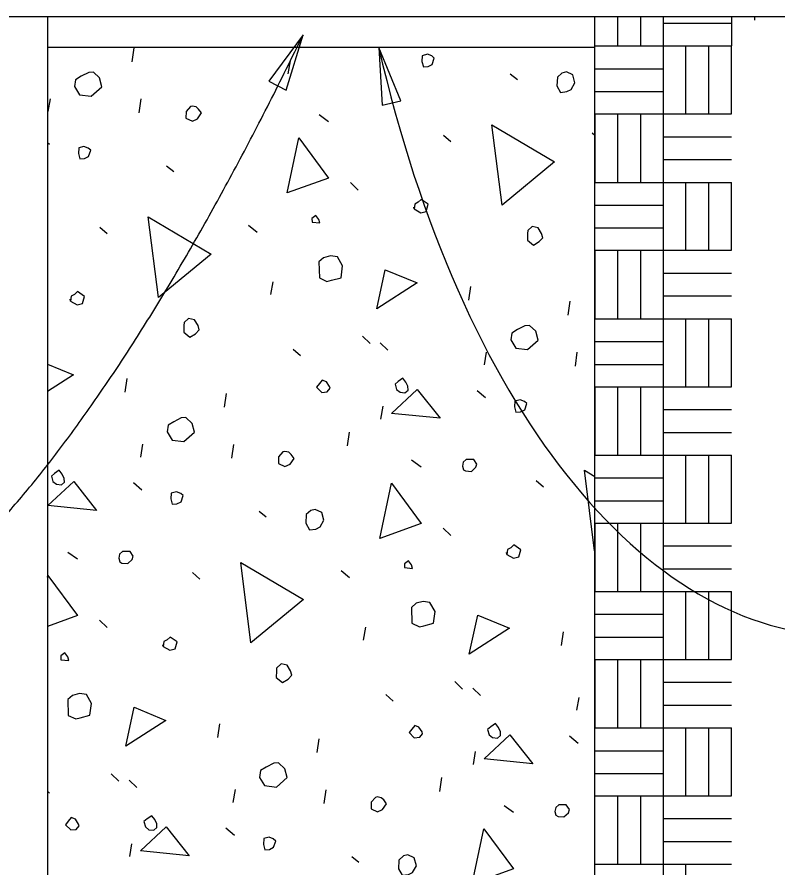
# Model space of a CAD drawing. Extents: x -1660015.2 to -1659984.9, y 2580594.2 to 2580616.7.
# Drawn here: x -1659989.055 to -1659986.972, y 2580599.906 to 2580602.235 of the extents above; entities that cross this region are included whole.
import ezdxf

# ---------------------------------------------------------------- set-up
doc = ezdxf.new("R2010")
doc.units = 0
for name, color, linetype in [('Default', 7, 'Continuous'), ('Miscellaneous', 7, 'Continuous'), ('Miscellaneous3', 7, 'Continuous'), ('SheetLines_dp', 7, 'Continuous')]:
    doc.layers.add(name, color=color, linetype=linetype)

msp = doc.modelspace()

# ---------------------------------------------------------------- linework, layer by layer
at = {"layer": 'Default'}
msp.add_line((-1659986.2685, 2580602.2354), (-1659989.3273, 2580602.2354), dxfattribs=at)
at = {"layer": 'Miscellaneous'}
for p, q in [((-1659987.4094, 2580602.2354), (-1659987.4094, 2580602.156)), ((-1659987.3469, 2580602.2354), (-1659987.3469, 2580602.156)), ((-1659987.2832, 2580602.156), (-1659987.2832, 2580602.2354)), ((-1659987.0969, 2580602.2354), (-1659987.0969, 2580602.156)), ((-1659987.0344, 2580602.2354), (-1659987.0344, 2580602.2264)), ((-1659987.2832, 2580602.2185), (-1659987.0969, 2580602.2185)), ((-1659987.4719, 2580602.156), (-1659987.2832, 2580602.156)), ((-1659987.2832, 2580601.7822), (-1659987.2832, 2580602.156)), ((-1659987.2832, 2580602.156), (-1659987.0969, 2580602.156)), ((-1659987.2219, 2580601.9697), (-1659987.2219, 2580602.156)), ((-1659987.1594, 2580601.9697), (-1659987.1594, 2580602.156)), ((-1659987.0969, 2580601.9697), (-1659987.0969, 2580602.156)), ((-1659987.472, 2580602.1521), (-1659988.972, 2580602.1521)), ((-1659988.7399, 2580602.1128), (-1659988.7344, 2580602.1505)), ((-1659988.3118, 2580602.08), (-1659988.3057, 2580602.1153)), ((-1659987.4719, 2580602.0935), (-1659987.2832, 2580602.0935)), ((-1659987.7036, 2580602.0799), (-1659987.6839, 2580602.0645)), ((-1659987.4719, 2580602.031), (-1659987.2832, 2580602.031)), ((-1659988.9698, 2580601.9761), (-1659988.9638, 2580602.0114)), ((-1659988.7205, 2580601.9731), (-1659988.7151, 2580602.0108)), ((-1659987.4719, 2580601.9697), (-1659987.0969, 2580601.9697)), ((-1659987.4719, 2580601.9697), (-1659987.4719, 2580601.7822)), ((-1659987.4094, 2580601.9697), (-1659987.4094, 2580601.7822)), ((-1659987.3469, 2580601.9697), (-1659987.3469, 2580601.7822)), ((-1659988.2274, 2580601.968), (-1659988.2016, 2580601.949)), ((-1659987.8863, 2580601.9119), (-1659987.866, 2580601.8941)), ((-1659987.4789, 2580601.9175), (-1659987.472, 2580601.9118)), ((-1659987.2832, 2580601.9072), (-1659987.0969, 2580601.9072)), ((-1659988.972, 2580601.891), (-1659988.9665, 2580601.8865)), ((-1659987.2832, 2580601.8447), (-1659987.0969, 2580601.8447)), ((-1659988.6453, 2580601.8276), (-1659988.6257, 2580601.8121)), ((-1659987.4719, 2580601.7822), (-1659987.2832, 2580601.7822)), ((-1659987.2832, 2580601.7822), (-1659987.0969, 2580601.7822)), ((-1659987.2832, 2580601.4085), (-1659987.2832, 2580601.7822)), ((-1659987.2219, 2580601.596), (-1659987.2219, 2580601.7822)), ((-1659987.1594, 2580601.596), (-1659987.1594, 2580601.7822)), ((-1659987.0969, 2580601.596), (-1659987.0969, 2580601.7822)), ((-1659988.1412, 2580601.7815), (-1659988.1203, 2580601.7612)), ((-1659987.4719, 2580601.7197), (-1659987.2832, 2580601.7197)), ((-1659988.8281, 2580601.6596), (-1659988.8078, 2580601.6417)), ((-1659988.4206, 2580601.6652), (-1659988.3973, 2580601.6456)), ((-1659987.4719, 2580601.6572), (-1659987.2832, 2580601.6572)), ((-1659987.4719, 2580601.596), (-1659987.0969, 2580601.596)), ((-1659987.4719, 2580601.596), (-1659987.4719, 2580601.4085)), ((-1659987.4094, 2580601.596), (-1659987.4094, 2580601.4085)), ((-1659987.3469, 2580601.596), (-1659987.3469, 2580601.4085)), ((-1659987.2832, 2580601.5335), (-1659987.0969, 2580601.5335)), ((-1659988.3592, 2580601.4746), (-1659988.3531, 2580601.5099)), ((-1659987.8168, 2580601.4595), (-1659987.8114, 2580601.4972)), ((-1659987.5445, 2580601.4186), (-1659987.539, 2580601.4563)), ((-1659987.2832, 2580601.471), (-1659987.0969, 2580601.471)), ((-1659987.4719, 2580601.4084), (-1659987.2832, 2580601.4084)), ((-1659987.2832, 2580601.4085), (-1659987.0969, 2580601.4085)), ((-1659987.2832, 2580601.0346), (-1659987.2832, 2580601.4084)), ((-1659987.2219, 2580601.2221), (-1659987.2219, 2580601.4084)), ((-1659987.1594, 2580601.2221), (-1659987.1594, 2580601.4084)), ((-1659987.0969, 2580601.2221), (-1659987.0969, 2580601.4084)), ((-1659988.1087, 2580601.3606), (-1659988.0877, 2580601.3403)), ((-1659988.0599, 2580601.3426), (-1659988.0389, 2580601.3223)), ((-1659987.4719, 2580601.3459), (-1659987.2832, 2580601.3459)), ((-1659988.2985, 2580601.3252), (-1659988.2782, 2580601.3074)), ((-1659987.7744, 2580601.2819), (-1659987.7683, 2580601.3172)), ((-1659987.5251, 2580601.2788), (-1659987.5197, 2580601.3165)), ((-1659987.4719, 2580601.2834), (-1659987.2832, 2580601.2834)), ((-1659988.7586, 2580601.2071), (-1659988.7532, 2580601.2448)), ((-1659988.4862, 2580601.1662), (-1659988.4808, 2580601.2039)), ((-1659987.7945, 2580601.2118), (-1659987.7711, 2580601.1922)), ((-1659987.4719, 2580601.2221), (-1659987.0969, 2580601.2221)), ((-1659987.4719, 2580601.2221), (-1659987.4719, 2580601.0346)), ((-1659987.4094, 2580601.2221), (-1659987.4094, 2580601.0346)), ((-1659987.3469, 2580601.2221), (-1659987.3469, 2580601.0346)), ((-1659988.0582, 2580601.1334), (-1659988.0521, 2580601.1687)), ((-1659987.2832, 2580601.1596), (-1659987.0969, 2580601.1596)), ((-1659988.1497, 2580601.0597), (-1659988.1443, 2580601.0974)), ((-1659987.2832, 2580601.0971), (-1659987.0969, 2580601.0971)), ((-1659988.7162, 2580601.0295), (-1659988.7101, 2580601.0648)), ((-1659988.4669, 2580601.0265), (-1659988.4615, 2580601.0641)), ((-1659987.9738, 2580601.0214), (-1659987.948, 2580601.0024)), ((-1659987.4719, 2580601.0346), (-1659987.2832, 2580601.0346)), ((-1659987.2832, 2580600.6609), (-1659987.2832, 2580601.0346)), ((-1659987.2832, 2580601.0346), (-1659987.0969, 2580601.0346)), ((-1659987.2219, 2580600.8484), (-1659987.2219, 2580601.0346)), ((-1659987.1594, 2580600.8484), (-1659987.1594, 2580601.0346)), ((-1659987.0969, 2580600.8484), (-1659987.0969, 2580601.0346)), ((-1659987.4719, 2580600.9721), (-1659987.2832, 2580600.9721)), ((-1659988.7362, 2580600.9595), (-1659988.7129, 2580600.9398)), ((-1659987.6326, 2580600.9653), (-1659987.6123, 2580600.9474)), ((-1659987.4719, 2580600.9096), (-1659987.2832, 2580600.9096)), ((-1659988.3917, 2580600.881), (-1659988.372, 2580600.8655)), ((-1659987.8876, 2580600.8349), (-1659987.8666, 2580600.8146)), ((-1659987.4719, 2580600.8484), (-1659987.0969, 2580600.8484)), ((-1659987.4719, 2580600.8484), (-1659987.4719, 2580600.6609)), ((-1659987.4094, 2580600.8484), (-1659987.4094, 2580600.6609)), ((-1659987.3469, 2580600.8484), (-1659987.3469, 2580600.6609)), ((-1659987.2832, 2580600.7859), (-1659987.0969, 2580600.7859)), ((-1659988.9156, 2580600.7691), (-1659988.8898, 2580600.7501)), ((-1659988.5744, 2580600.7129), (-1659988.5541, 2580600.6951)), ((-1659988.167, 2580600.7186), (-1659988.1436, 2580600.699)), ((-1659987.2832, 2580600.7234), (-1659987.0969, 2580600.7234)), ((-1659987.4719, 2580600.6609), (-1659987.2832, 2580600.6609)), ((-1659987.2832, 2580600.2871), (-1659987.2832, 2580600.6609)), ((-1659987.2832, 2580600.6609), (-1659987.0969, 2580600.6609)), ((-1659987.2219, 2580600.4746), (-1659987.2219, 2580600.6609)), ((-1659987.1594, 2580600.4746), (-1659987.1594, 2580600.6609)), ((-1659987.0969, 2580600.4746), (-1659987.0969, 2580600.6609)), ((-1659987.4719, 2580600.5984), (-1659987.2832, 2580600.5984)), ((-1659988.8294, 2580600.5825), (-1659988.8084, 2580600.5623)), ((-1659988.1056, 2580600.528), (-1659988.0995, 2580600.5633)), ((-1659987.5632, 2580600.5129), (-1659987.5578, 2580600.5505)), ((-1659987.4719, 2580600.5359), (-1659987.2832, 2580600.5359)), ((-1659987.4719, 2580600.4746), (-1659987.0969, 2580600.4746)), ((-1659987.4719, 2580600.4746), (-1659987.4719, 2580600.2871)), ((-1659987.4094, 2580600.4746), (-1659987.4094, 2580600.2871)), ((-1659987.3469, 2580600.4746), (-1659987.3469, 2580600.2871)), ((-1659987.855, 2580600.414), (-1659987.8341, 2580600.3937)), ((-1659987.2832, 2580600.4121), (-1659987.0969, 2580600.4121)), ((-1659987.8062, 2580600.396), (-1659987.7853, 2580600.3757)), ((-1659988.0448, 2580600.3786), (-1659988.0245, 2580600.3608)), ((-1659987.5208, 2580600.3353), (-1659987.5147, 2580600.3706)), ((-1659987.2832, 2580600.3496), (-1659987.0969, 2580600.3496)), ((-1659988.505, 2580600.2605), (-1659988.4995, 2580600.2982)), ((-1659987.4719, 2580600.2871), (-1659987.2832, 2580600.2871)), ((-1659987.2832, 2580600.2871), (-1659987.0969, 2580600.2871)), ((-1659987.2832, 2580599.9134), (-1659987.2832, 2580600.2871)), ((-1659987.2219, 2580600.1009), (-1659987.2219, 2580600.2871)), ((-1659987.1594, 2580600.1009), (-1659987.1594, 2580600.2871)), ((-1659987.0969, 2580600.1009), (-1659987.0969, 2580600.2871)), ((-1659988.2326, 2580600.2196), (-1659988.2272, 2580600.2573)), ((-1659987.5408, 2580600.2652), (-1659987.5174, 2580600.2456)), ((-1659987.8045, 2580600.1868), (-1659987.7984, 2580600.2221)), ((-1659987.4719, 2580600.2246), (-1659987.2832, 2580600.2246)), ((-1659988.7968, 2580600.1616), (-1659988.7758, 2580600.1413)), ((-1659987.4719, 2580600.1621), (-1659987.2832, 2580600.1621)), ((-1659988.748, 2580600.1436), (-1659988.727, 2580600.1234)), ((-1659987.8961, 2580600.1131), (-1659987.8906, 2580600.1508)), ((-1659988.972, 2580600.1134), (-1659988.9663, 2580600.1084)), ((-1659988.4626, 2580600.0829), (-1659988.4565, 2580600.1182)), ((-1659988.2133, 2580600.0799), (-1659988.2078, 2580600.1175)), ((-1659987.4719, 2580600.1009), (-1659987.0969, 2580600.1009)), ((-1659987.4094, 2580600.1009), (-1659987.4094, 2580599.9134)), ((-1659987.3469, 2580600.1009), (-1659987.3469, 2580599.9134)), ((-1659987.7202, 2580600.0748), (-1659987.6944, 2580600.0558)), ((-1659987.2832, 2580600.0384), (-1659987.0969, 2580600.0384)), ((-1659988.4826, 2580600.0129), (-1659988.4592, 2580599.9932)), ((-1659988.7463, 2580599.9344), (-1659988.7402, 2580599.9697)), ((-1659987.2832, 2580599.9759), (-1659987.0969, 2580599.9759)), ((-1659988.138, 2580599.9344), (-1659988.1184, 2580599.9189)), ((-1659987.4719, 2580599.9134), (-1659987.2832, 2580599.9134)), ((-1659987.2832, 2580599.9134), (-1659987.0969, 2580599.9134)), ((-1659987.2832, 2580599.5396), (-1659987.2832, 2580599.9134)), ((-1659987.2219, 2580599.7271), (-1659987.2219, 2580599.9134))]:
    msp.add_line(p, q, dxfattribs=at)
for points in [[(-1659987.9455, 2580602.1135), (-1659987.9416, 2580602.099), (-1659987.9289, 2580602.0998), (-1659987.9174, 2580602.1054), (-1659987.9117, 2580602.1225), (-1659987.9184, 2580602.1285), (-1659987.93, 2580602.1331), (-1659987.9445, 2580602.1292), (-1659987.9455, 2580602.1135)], [(-1659988.8976, 2580602.0447), (-1659988.8839, 2580602.0225), (-1659988.8517, 2580602.0182), (-1659988.8224, 2580602.0441), (-1659988.8289, 2580602.0683), (-1659988.8461, 2580602.0844), (-1659988.8589, 2580602.0835), (-1659988.8793, 2580602.0729), (-1659988.8949, 2580602.0635), (-1659988.8976, 2580602.0447)], [(-1659987.5742, 2580602.0706), (-1659987.5756, 2580602.0469), (-1659987.5656, 2580602.0289), (-1659987.5481, 2580602.031), (-1659987.5367, 2580602.0366), (-1659987.5261, 2580602.055), (-1659987.5319, 2580602.0767), (-1659987.5496, 2580602.0849), (-1659987.5617, 2580602.0817), (-1659987.5742, 2580602.0706)], [(-1659988.592, 2580601.9764), (-1659988.5923, 2580601.9582), (-1659988.5746, 2580601.9501), (-1659988.5608, 2580601.9563), (-1659988.5495, 2580601.9723), (-1659988.5576, 2580601.9831), (-1659988.5644, 2580601.989), (-1659988.5753, 2580601.9913), (-1659988.5801, 2580601.99), (-1659988.592, 2580601.9764)], [(-1659987.726, 2580601.7193), (-1659987.7539, 2580601.9396), (-1659987.5818, 2580601.8382), (-1659987.726, 2580601.7193)], [(-1659988.3148, 2580601.7531), (-1659988.2828, 2580601.904), (-1659988.2015, 2580601.7938), (-1659988.3148, 2580601.7531)], [(-1659988.8872, 2580601.8611), (-1659988.8834, 2580601.8466), (-1659988.8706, 2580601.8474), (-1659988.8592, 2580601.8531), (-1659988.8534, 2580601.8702), (-1659988.8602, 2580601.8761), (-1659988.8718, 2580601.8808), (-1659988.8863, 2580601.8769), (-1659988.8872, 2580601.8611)], [(-1659987.9666, 2580601.7092), (-1659987.9482, 2580601.6986), (-1659987.9337, 2580601.7025), (-1659987.9286, 2580601.722), (-1659987.9476, 2580601.735), (-1659987.956, 2580601.7276), (-1659987.965, 2580601.7226), (-1659987.9666, 2580601.7092), (-1659987.9679, 2580601.714)], [(-1659988.2467, 2580601.673), (-1659988.2255, 2580601.6709), (-1659988.2281, 2580601.6806), (-1659988.2361, 2580601.6913), (-1659988.2469, 2580601.6833), (-1659988.2467, 2580601.673)], [(-1659988.6678, 2580601.467), (-1659988.6957, 2580601.6873), (-1659988.5236, 2580601.5858), (-1659988.6678, 2580601.467)], [(-1659987.6562, 2580601.6423), (-1659987.6565, 2580601.6241), (-1659987.6399, 2580601.6104), (-1659987.6243, 2580601.6198), (-1659987.6141, 2580601.6302), (-1659987.6174, 2580601.6423), (-1659987.6267, 2580601.6579), (-1659987.6431, 2580601.6613), (-1659987.6557, 2580601.6502), (-1659987.6562, 2580601.6423)], [(-1659988.2279, 2580601.5641), (-1659988.2266, 2580601.5205), (-1659988.2058, 2580601.5105), (-1659988.1937, 2580601.5138), (-1659988.1672, 2580601.5209), (-1659988.1628, 2580601.5531), (-1659988.1772, 2580601.5777), (-1659988.1961, 2580601.5804), (-1659988.2154, 2580601.5753), (-1659988.2279, 2580601.5641)], [(-1659988.0693, 2580601.4358), (-1659988.0462, 2580601.5429), (-1659987.9589, 2580601.5068), (-1659988.0693, 2580601.4358)], [(-1659988.9083, 2580601.4569), (-1659988.89, 2580601.4463), (-1659988.8755, 2580601.4501), (-1659988.8704, 2580601.4696), (-1659988.8894, 2580601.4827), (-1659988.8977, 2580601.4752), (-1659988.9068, 2580601.4702), (-1659988.9083, 2580601.4569), (-1659988.9096, 2580601.4617)], [(-1659988.5979, 2580601.3899), (-1659988.5982, 2580601.3717), (-1659988.5816, 2580601.3581), (-1659988.566, 2580601.3674), (-1659988.5559, 2580601.3779), (-1659988.5591, 2580601.39), (-1659988.5685, 2580601.4056), (-1659988.5849, 2580601.4089), (-1659988.5975, 2580601.3978), (-1659988.5979, 2580601.3899)], [(-1659987.7022, 2580601.3504), (-1659987.6885, 2580601.3282), (-1659987.6563, 2580601.3239), (-1659987.627, 2580601.3499), (-1659987.6335, 2580601.374), (-1659987.6507, 2580601.3901), (-1659987.6634, 2580601.3893), (-1659987.6839, 2580601.3786), (-1659987.6995, 2580601.3693), (-1659987.7022, 2580601.3504)], [(-1659988.972, 2580601.2839), (-1659988.9007, 2580601.2545), (-1659988.972, 2580601.2086)], [(-1659988.2343, 2580601.2208), (-1659988.2201, 2580601.2065), (-1659988.2049, 2580601.2079), (-1659988.1972, 2580601.2178), (-1659988.1985, 2580601.2226), (-1659988.2072, 2580601.2358), (-1659988.2188, 2580601.2405), (-1659988.2266, 2580601.2306), (-1659988.2343, 2580601.2208)], [(-1659988.0153, 2580601.2148), (-1659988.0054, 2580601.2071), (-1659987.9921, 2580601.2055), (-1659987.9837, 2580601.2129), (-1659987.9839, 2580601.2232), (-1659987.9895, 2580601.2346), (-1659987.9976, 2580601.2454), (-1659988.0108, 2580601.2367), (-1659988.0191, 2580601.2293), (-1659988.0153, 2580601.2148)], [(-1659988.0287, 2580601.1491), (-1659987.9582, 2580601.2145), (-1659987.8957, 2580601.1355), (-1659988.0287, 2580601.1491)], [(-1659987.6918, 2580601.1668), (-1659987.6879, 2580601.1524), (-1659987.6752, 2580601.1532), (-1659987.6638, 2580601.1588), (-1659987.658, 2580601.1759), (-1659987.6648, 2580601.1819), (-1659987.6764, 2580601.1865), (-1659987.6909, 2580601.1826), (-1659987.6918, 2580601.1668)], [(-1659988.644, 2580601.0981), (-1659988.6303, 2580601.0759), (-1659988.598, 2580601.0716), (-1659988.5688, 2580601.0975), (-1659988.5752, 2580601.1217), (-1659988.5925, 2580601.1377), (-1659988.6052, 2580601.1369), (-1659988.6256, 2580601.1263), (-1659988.6413, 2580601.1169), (-1659988.644, 2580601.0981)], [(-1659988.3384, 2580601.0298), (-1659988.3387, 2580601.0116), (-1659988.321, 2580601.0034), (-1659988.3071, 2580601.0097), (-1659988.2959, 2580601.0257), (-1659988.3039, 2580601.0365), (-1659988.3107, 2580601.0424), (-1659988.3217, 2580601.0447), (-1659988.3265, 2580601.0434), (-1659988.3384, 2580601.0298)], [(-1659987.832, 2580600.9947), (-1659987.8259, 2580600.9912), (-1659987.8101, 2580600.9902), (-1659987.7976, 2580601.0013), (-1659987.7947, 2580601.0099), (-1659987.8034, 2580601.0231), (-1659987.824, 2580601.0227), (-1659987.8324, 2580601.0153), (-1659987.8346, 2580601.0043), (-1659987.832, 2580600.9947)], [(-1659988.957, 2580600.9624), (-1659988.9472, 2580600.9547), (-1659988.9338, 2580600.9531), (-1659988.9255, 2580600.9605), (-1659988.9256, 2580600.9708), (-1659988.9313, 2580600.9823), (-1659988.9394, 2580600.993), (-1659988.9525, 2580600.9843), (-1659988.9609, 2580600.9769), (-1659988.957, 2580600.9624)], [(-1659987.4723, 2580600.7727), (-1659987.5003, 2580600.993), (-1659987.472, 2580600.9763)], [(-1659988.9705, 2580600.8967), (-1659988.9, 2580600.9622), (-1659988.8374, 2580600.8832), (-1659988.9705, 2580600.8967)], [(-1659988.0611, 2580600.8065), (-1659988.0291, 2580600.9574), (-1659987.9478, 2580600.8472), (-1659988.0611, 2580600.8065)], [(-1659988.6336, 2580600.9145), (-1659988.6297, 2580600.9), (-1659988.617, 2580600.9008), (-1659988.6056, 2580600.9065), (-1659988.5998, 2580600.9236), (-1659988.6066, 2580600.9295), (-1659988.6182, 2580600.9342), (-1659988.6327, 2580600.9303), (-1659988.6336, 2580600.9145)], [(-1659988.2624, 2580600.8716), (-1659988.2638, 2580600.8479), (-1659988.2538, 2580600.8299), (-1659988.2362, 2580600.832), (-1659988.2248, 2580600.8377), (-1659988.2142, 2580600.8561), (-1659988.22, 2580600.8778), (-1659988.2377, 2580600.886), (-1659988.2498, 2580600.8827), (-1659988.2624, 2580600.8716)], [(-1659987.7129, 2580600.7626), (-1659987.6946, 2580600.752), (-1659987.6801, 2580600.7559), (-1659987.6749, 2580600.7754), (-1659987.694, 2580600.7884), (-1659987.7023, 2580600.781), (-1659987.7113, 2580600.776), (-1659987.7129, 2580600.7626), (-1659987.7142, 2580600.7674)], [(-1659988.7738, 2580600.7423), (-1659988.7677, 2580600.7388), (-1659988.7519, 2580600.7379), (-1659988.7394, 2580600.749), (-1659988.7365, 2580600.7575), (-1659988.7452, 2580600.7707), (-1659988.7658, 2580600.7704), (-1659988.7742, 2580600.763), (-1659988.7764, 2580600.752), (-1659988.7738, 2580600.7423)], [(-1659987.472, 2580600.773), (-1659987.4723, 2580600.7727)], [(-1659988.4141, 2580600.5204), (-1659988.4421, 2580600.7406), (-1659988.27, 2580600.6392), (-1659988.4141, 2580600.5204)], [(-1659987.9931, 2580600.7264), (-1659987.9718, 2580600.7243), (-1659987.9744, 2580600.734), (-1659987.9825, 2580600.7447), (-1659987.9933, 2580600.7367), (-1659987.9931, 2580600.7264)], [(-1659988.972, 2580600.6999), (-1659988.9709, 2580600.7051), (-1659988.8896, 2580600.5949), (-1659988.972, 2580600.5652)], [(-1659987.9743, 2580600.6175), (-1659987.9729, 2580600.5739), (-1659987.9522, 2580600.5639), (-1659987.9401, 2580600.5672), (-1659987.9135, 2580600.5743), (-1659987.9092, 2580600.6065), (-1659987.9236, 2580600.6311), (-1659987.9424, 2580600.6338), (-1659987.9617, 2580600.6287), (-1659987.9743, 2580600.6175)], [(-1659987.8157, 2580600.4892), (-1659987.7926, 2580600.5963), (-1659987.7053, 2580600.5602), (-1659987.8157, 2580600.4892)], [(-1659988.6547, 2580600.5103), (-1659988.6363, 2580600.4997), (-1659988.6218, 2580600.5035), (-1659988.6167, 2580600.523), (-1659988.6357, 2580600.5361), (-1659988.6441, 2580600.5286), (-1659988.6531, 2580600.5236), (-1659988.6547, 2580600.5103), (-1659988.656, 2580600.5151)], [(-1659988.9349, 2580600.474), (-1659988.9136, 2580600.4719), (-1659988.9162, 2580600.4816), (-1659988.9243, 2580600.4924), (-1659988.935, 2580600.4843), (-1659988.9349, 2580600.474)], [(-1659988.3443, 2580600.4433), (-1659988.3446, 2580600.4251), (-1659988.328, 2580600.4115), (-1659988.3124, 2580600.4208), (-1659988.3023, 2580600.4313), (-1659988.3055, 2580600.4434), (-1659988.3148, 2580600.459), (-1659988.3313, 2580600.4623), (-1659988.3438, 2580600.4512), (-1659988.3443, 2580600.4433)], [(-1659988.9161, 2580600.3652), (-1659988.9147, 2580600.3215), (-1659988.8939, 2580600.3116), (-1659988.8819, 2580600.3148), (-1659988.8553, 2580600.3219), (-1659988.851, 2580600.3541), (-1659988.8653, 2580600.3788), (-1659988.8842, 2580600.3815), (-1659988.9035, 2580600.3763), (-1659988.9161, 2580600.3652)], [(-1659988.7574, 2580600.2369), (-1659988.7344, 2580600.344), (-1659988.6471, 2580600.3078), (-1659988.7574, 2580600.2369)], [(-1659987.9806, 2580600.2742), (-1659987.9664, 2580600.2599), (-1659987.9513, 2580600.2613), (-1659987.9436, 2580600.2712), (-1659987.9449, 2580600.276), (-1659987.9536, 2580600.2892), (-1659987.9652, 2580600.2938), (-1659987.9729, 2580600.284), (-1659987.9806, 2580600.2742)], [(-1659987.7616, 2580600.2682), (-1659987.7518, 2580600.2604), (-1659987.7384, 2580600.2589), (-1659987.73, 2580600.2663), (-1659987.7302, 2580600.2766), (-1659987.7359, 2580600.288), (-1659987.7439, 2580600.2988), (-1659987.7571, 2580600.2901), (-1659987.7655, 2580600.2827), (-1659987.7616, 2580600.2682)], [(-1659987.7751, 2580600.2024), (-1659987.7046, 2580600.2679), (-1659987.642, 2580600.1889), (-1659987.7751, 2580600.2024)], [(-1659988.3903, 2580600.1515), (-1659988.3766, 2580600.1293), (-1659988.3444, 2580600.1249), (-1659988.3151, 2580600.1509), (-1659988.3216, 2580600.1751), (-1659988.3388, 2580600.1911), (-1659988.3516, 2580600.1903), (-1659988.372, 2580600.1797), (-1659988.3876, 2580600.1703), (-1659988.3903, 2580600.1515)], [(-1659988.0848, 2580600.0832), (-1659988.0851, 2580600.065), (-1659988.0673, 2580600.0568), (-1659988.0535, 2580600.0631), (-1659988.0422, 2580600.0791), (-1659988.0503, 2580600.0899), (-1659988.0571, 2580600.0958), (-1659988.068, 2580600.0981), (-1659988.0729, 2580600.0968), (-1659988.0848, 2580600.0832)], [(-1659987.5784, 2580600.0481), (-1659987.5723, 2580600.0445), (-1659987.5565, 2580600.0436), (-1659987.544, 2580600.0547), (-1659987.5411, 2580600.0633), (-1659987.5498, 2580600.0765), (-1659987.5704, 2580600.0761), (-1659987.5788, 2580600.0687), (-1659987.581, 2580600.0577), (-1659987.5784, 2580600.0481)], [(-1659988.9224, 2580600.0218), (-1659988.9082, 2580600.0075), (-1659988.8931, 2580600.009), (-1659988.8854, 2580600.0188), (-1659988.8867, 2580600.0236), (-1659988.8954, 2580600.0368), (-1659988.907, 2580600.0415), (-1659988.9147, 2580600.0317), (-1659988.9224, 2580600.0218)], [(-1659988.7034, 2580600.0158), (-1659988.6936, 2580600.0081), (-1659988.6802, 2580600.0065), (-1659988.6718, 2580600.0139), (-1659988.672, 2580600.0242), (-1659988.6776, 2580600.0357), (-1659988.6857, 2580600.0464), (-1659988.6989, 2580600.0377), (-1659988.7073, 2580600.0303), (-1659988.7034, 2580600.0158)], [(-1659988.7168, 2580599.9501), (-1659988.6464, 2580600.0156), (-1659988.5838, 2580599.9366), (-1659988.7168, 2580599.9501)], [(-1659987.8075, 2580599.8599), (-1659987.7755, 2580600.0108), (-1659987.6942, 2580599.9006), (-1659987.8075, 2580599.8599)], [(-1659988.38, 2580599.9679), (-1659988.3761, 2580599.9534), (-1659988.3634, 2580599.9542), (-1659988.3519, 2580599.9599), (-1659988.3462, 2580599.9769), (-1659988.3529, 2580599.9829), (-1659988.3645, 2580599.9876), (-1659988.379, 2580599.9837), (-1659988.38, 2580599.9679)], [(-1659988.0087, 2580599.925), (-1659988.0101, 2580599.9013), (-1659988.0001, 2580599.8833), (-1659987.9826, 2580599.8854), (-1659987.9712, 2580599.8911), (-1659987.9605, 2580599.9095), (-1659987.9664, 2580599.9312), (-1659987.9841, 2580599.9394), (-1659987.9962, 2580599.9361), (-1659988.0087, 2580599.925)]]:
    msp.add_lwpolyline(points, dxfattribs=at)
at = {"layer": 'Miscellaneous3'}
for p, q in [((-1659988.972, 2580602.2354), (-1659988.972, 2580597.7672)), ((-1659987.472, 2580597.7672), (-1659987.472, 2580602.2354))]:
    msp.add_line(p, q, dxfattribs=at)
at = {"layer": 'SheetLines_dp'}
for points in [[(-1659988.2709, 2580602.1865), (-1659988.3651, 2580602.0591), (-1659988.3179, 2580602.0352)], [(-1659988.0639, 2580602.152), (-1659988.0548, 2580601.9939), (-1659988.0032, 2580602.0057)]]:
    msp.add_lwpolyline(points, close=True, dxfattribs=at)
msp.add_ellipse((-1659986.762, 2580603.3018), major_axis=(0.0241, 2.7636), ratio=0.515084, start_param=2.004362, end_param=3.141607, dxfattribs=at)
msp.add_open_spline([(-1659990.7679, 2580600.2937), (-1659989.7598, 2580600.2551), (-1659988.8041, 2580601.0904), (-1659988.2709, 2580602.1865)], degree=2, dxfattribs=at)

doc.saveas('drawing.dxf')
